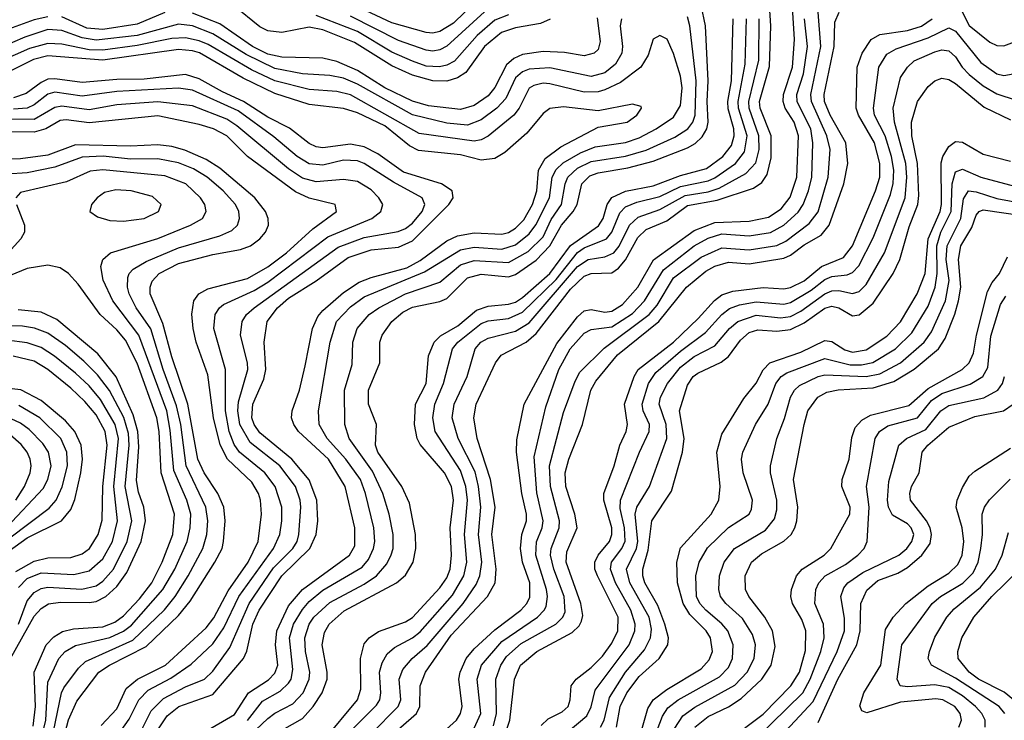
# Model space of a CAD drawing. Header units: inches. Extents: x 990535 to 1117859, y 769386 to 892122.
# Tile 709 of 1056: x 1054008 to 1056872, y 846210 to 848248. Entities that reach past the tile are written whole.
import ezdxf

# ---------------------------------------------------------------- set-up
doc = ezdxf.new("R2010")
doc.units = ezdxf.units.IN
doc.header["$MEASUREMENT"] = 0
doc.layers.add('B0854', color=7, linetype='Continuous')

msp = doc.modelspace()

# ---------------------------------------------------------------- linework, layer by layer
at = {"layer": 'B0854', "color": 5}
for points, elevation in [([(1055550.4, 848249.6), (1055523, 848237), (1055450, 848224.5), (1055409.3, 848210.7), (1055359.9, 848170), (1055305.6, 848094.4), (1055281.2, 848078.8), (1055250, 848068.9), (1055210, 848069.8), (1055150, 848086.7), (1055090, 848113.7), (1054981.2, 848181.2), (1054890, 848218.2), (1054850, 848226), (1054770, 848210.3), (1054730, 848215), (1054706.8, 848226.8), (1054630, 848289.1)], 3380), ([(1054750, 846170.1), (1054830, 846215.6), (1054861.9, 846250), (1054888.1, 846290), (1054902, 846330), (1054902.1, 846350), (1054887.2, 846430), (1054894.7, 846465.3), (1054908.1, 846490), (1054951.3, 846528.7), (1055104, 846610), (1055130, 846632.1), (1055152.7, 846670), (1055159.9, 846710), (1055159.2, 846750), (1055141.3, 846841.3), (1055119.2, 846890), (1055049.7, 846990), (1055042.4, 847010), (1055046, 847070), (1055022.1, 847130), (1055022.8, 847170), (1055055.3, 847250), (1055055.8, 847310), (1055062.3, 847330), (1055090.7, 847370), (1055122.5, 847397.5), (1055150, 847411.9), (1055230, 847428.1), (1055250, 847436.8), (1055310, 847497.1), (1055350, 847508.1), (1055430, 847499.5), (1055450, 847506.4), (1055510, 847548.3), (1055549.8, 847590), (1055583.5, 847650), (1055618.1, 847690), (1055629.5, 847710), (1055642.7, 847770), (1055666.6, 847793.4), (1055690, 847802.7), (1055776.8, 847816.8), (1055850, 847836.1), (1055950, 847875.4), (1055972.4, 847887.6), (1055993.3, 847906.7), (1056006.7, 847930), (1056010, 847950), (1056007, 848010), (1056010.1, 848070.1), (1056003, 848230), (1055989.7, 848290)], 3420), ([(1055336.9, 848303.1), (1055270, 848238), (1055230, 848213.6), (1055210, 848208.7), (1055190, 848210.2), (1055090, 848238.4), (1054970, 848294.8)], 3320), ([(1055071.3, 846150), (1055161.7, 846230), (1055171.4, 846250), (1055172.9, 846310), (1055188.6, 846350), (1055262.8, 846457.2), (1055368.1, 846570), (1055390.5, 846610), (1055393.5, 846650), (1055381.1, 846750), (1055390.4, 846830), (1055377.7, 846910), (1055338, 847030), (1055328.9, 847090), (1055335.3, 847130), (1055392.2, 847250), (1055408.4, 847271.6), (1055481.1, 847310), (1055510, 847334.7), (1055610, 847463.6), (1055650, 847501.8), (1055670, 847509.1), (1055730, 847511.7), (1055750, 847524.7), (1055770.3, 847549.7), (1055805.7, 847614.3), (1055830, 847637.5), (1055890, 847663.2), (1055950, 847707), (1056037, 847723), (1056142.3, 847757.7), (1056166.2, 847773.8), (1056182.4, 847797.6), (1056193.7, 847846.3), (1056193.4, 847910), (1056162.1, 847990), (1056160, 848010), (1056188.4, 848111.6), (1056192.9, 848230), (1056188.7, 848290)], 3320), ([(1056730, 848310.1), (1056770, 848230.9), (1056830, 848182.7), (1056850, 848172.4), (1056870, 848171.5), (1056950, 848201.9)], 3180), ([(1054430, 848268.5), (1054350, 848235), (1054250, 848218.8), (1054203.4, 848223.4), (1054130, 848256)], 3420), ([(1055687.2, 848252.8), (1055695.9, 848184.1), (1055690, 848161.5), (1055679, 848150), (1055650, 848143), (1055592.4, 848152.4), (1055530, 848155.1), (1055470, 848146.3), (1055445.5, 848134.5), (1055423.8, 848116.3), (1055389.9, 848050.1), (1055370, 848026.4), (1055330, 847998), (1055290, 847986.1), (1055197.1, 847997.1), (1055150, 848011.1), (1055070, 848049.8), (1054990, 848099.8), (1054930, 848126.3), (1054890, 848135.7), (1054770, 848138.4), (1054730, 848147.5), (1054684.7, 848170), (1054590, 848236.2), (1054510, 848267.2)], 3420), ([(1055430, 848262.4), (1055390, 848246.2), (1055338.4, 848201.6), (1055272.4, 848127.6), (1055250, 848115.6), (1055229.2, 848110.8), (1055190, 848112.9), (1055150, 848126.8), (1055090, 848153.5), (1054990, 848213.3), (1054870, 848259.7)], 3360), ([(1055370, 848280), (1055250, 848171.1), (1055230, 848160.4), (1055210, 848156.5), (1055190, 848158.8), (1055110, 848187.3), (1054970, 848257.9)], 3340), ([(1055210, 846148.5), (1055278, 846210), (1055290.3, 846230), (1055295.3, 846250), (1055285.4, 846330), (1055289.3, 846350), (1055306.9, 846390), (1055330, 846417.9), (1055390, 846472.7), (1055465.5, 846530), (1055483.4, 846550), (1055491.8, 846568.2), (1055491.3, 846610), (1055470.8, 846670), (1055464.2, 846710), (1055468.8, 846750), (1055481.9, 846790), (1055481.7, 846810), (1055468.2, 846870), (1055453, 846990), (1055454.2, 847025.8), (1055475, 847130), (1055570, 847305.9), (1055630, 847383.2), (1055650, 847401.3), (1055670, 847405.3), (1055710, 847396.9), (1055730, 847400.2), (1055760.8, 847419.2), (1055805.9, 847470), (1055850.9, 847549.1), (1055970, 847634.4), (1056030, 847658.1), (1056130, 847661.6), (1056186.1, 847673.9), (1056222.6, 847697.4), (1056248.8, 847731.2), (1056268.1, 847790), (1056272.7, 847910), (1056261, 847950), (1056234.6, 847990), (1056228.9, 848010), (1056229.6, 848030), (1056255.8, 848110), (1056261.2, 848190), (1056255.8, 848284.2)], 3280), ([(1055386.1, 846193.9), (1055395.1, 846230), (1055392.6, 846330), (1055407.1, 846370), (1055424, 846396), (1055466.6, 846433.4), (1055567.4, 846490), (1055587.3, 846510), (1055594.1, 846525.9), (1055591.7, 846570), (1055561.7, 846650), (1055552.1, 846690), (1055554.2, 846710), (1055577.3, 846770), (1055578.3, 846790), (1055551.7, 846890), (1055548.8, 846950), (1055590, 847105.4), (1055623.4, 847196.6), (1055637.2, 847222.8), (1055708, 847292), (1055838.9, 847390), (1055862.1, 847417.9), (1055910, 847496.7), (1055990, 847556.6), (1056050, 847584), (1056130, 847578.6), (1056210, 847591.3), (1056236.1, 847603.9), (1056304.6, 847655.4), (1056330, 847689.1), (1056359.3, 847790), (1056365.3, 847870), (1056355.4, 847910), (1056310.5, 848010), (1056309.1, 848030), (1056338, 848170), (1056330, 848270)], 3240), ([(1055413, 846150), (1055433.6, 846210), (1055447.4, 846330), (1055464.9, 846370), (1055512.5, 846410), (1055614.9, 846465.1), (1055635.2, 846484.8), (1055641.8, 846498.2), (1055645.5, 846514.5), (1055640.3, 846550), (1055597.2, 846670), (1055599.7, 846700.3), (1055629.2, 846770), (1055622.9, 846810), (1055596.6, 846890), (1055594.6, 846930), (1055604.9, 846970), (1055645.1, 847070), (1055669.4, 847170), (1055683.4, 847196.6), (1055746.8, 847273.2), (1055866.9, 847370), (1055946.9, 847470), (1056003.8, 847516.2), (1056030, 847531), (1056070, 847542.6), (1056130, 847537.9), (1056230, 847554.3), (1056250, 847562.5), (1056290, 847593.4), (1056339.1, 847620.9), (1056362.5, 847650), (1056404.8, 847770), (1056416.9, 847830), (1056410.4, 847890), (1056365.1, 847970), (1056348.6, 848010), (1056348, 848030), (1056376.5, 848170), (1056379.1, 848240.9), (1056391.2, 848270)], 3220), ([(1054090, 848255.8), (1054050, 848246.9), (1053910, 848196.8)], 3420), ([(1055758.3, 848250), (1055754.4, 848230), (1055761.2, 848170), (1055759.1, 848150), (1055741.2, 848118.8), (1055710, 848093.7), (1055670, 848082.3), (1055550, 848108.1), (1055490, 848104), (1055470, 848095.9), (1055450, 848078.4), (1055421.5, 848018.5), (1055395.9, 847990), (1055350, 847956.1), (1055310, 847941.3), (1055250, 847946.9), (1055150, 847970.6), (1054990, 848060.5), (1054950, 848077.3), (1054910, 848085.6), (1054830, 848090), (1054750, 848106.1), (1054666.5, 848146.5), (1054570, 848207), (1054510, 848229.6), (1054470, 848235), (1054350, 848201.9), (1054230, 848188.3), (1054190, 848194.6), (1054130, 848216.4), (1054090, 848219.2), (1054022.6, 848197.4), (1053950, 848166)], 3440), ([(1054660.4, 846150), (1054730, 846215.3), (1054750, 846230.6), (1054802.5, 846257.5), (1054832.8, 846290), (1054849.7, 846330), (1054851.5, 846350), (1054838.9, 846410), (1054837.2, 846450), (1054850, 846490), (1054863.8, 846510), (1054910, 846552.6), (1055010, 846605.8), (1055045.5, 846630), (1055075.3, 846664.7), (1055088.7, 846691.3), (1055093.9, 846710), (1055093.7, 846750), (1055082.4, 846810), (1055064.5, 846870), (1055034.3, 846934.3), (1054965.9, 847030), (1054953.4, 847070), (1054952.6, 847170), (1054975.1, 847244.9), (1054977.2, 847310), (1054989.2, 847350), (1055024.5, 847390), (1055052.8, 847410), (1055130, 847450), (1055230, 847484.4), (1055290, 847534.3), (1055330, 847546.9), (1055430, 847541.4), (1055486.4, 847573.6), (1055530, 847615.8), (1055553.8, 847666.2), (1055583.5, 847710), (1055594.4, 847770), (1055602.5, 847790), (1055630, 847815.7), (1055670, 847835), (1055770, 847850.4), (1055830, 847868.4), (1055913.8, 847906.2), (1055950.9, 847930), (1055965.9, 847950), (1055972.4, 847970), (1055975.4, 848070), (1055957.2, 848230), (1055950, 848256.2)], 3440), ([(1054890.7, 846149.3), (1054990.3, 846270), (1054999.8, 846300.2), (1054999.6, 846390), (1055010, 846432.7), (1055024.1, 846450), (1055051.8, 846468.2), (1055130, 846496.4), (1055150, 846508.8), (1055230, 846595.3), (1055250, 846624.4), (1055259.8, 846650), (1055263.6, 846690), (1055260.3, 846770), (1055269.2, 846850), (1055263.7, 846890), (1055243.3, 846930), (1055172.5, 847012.5), (1055163.6, 847030), (1055155.9, 847070), (1055159.4, 847130), (1055189.9, 847190), (1055197.2, 847270), (1055213, 847310), (1055231.6, 847328.4), (1055282.2, 847357.8), (1055337, 847403), (1055370, 847415), (1055430, 847420), (1055450, 847426.6), (1055470, 847439.9), (1055550, 847509.7), (1055610, 847590.6), (1055691.6, 847648.4), (1055704.7, 847670), (1055716.3, 847710), (1055730, 847730.8), (1055770, 847749.4), (1055850, 847764.7), (1055930, 847794.6), (1056005.3, 847814.7), (1056053.3, 847850), (1056077.8, 847882.2), (1056086.4, 847910), (1056085.2, 847930), (1056068.6, 847988.6), (1056067.2, 848010), (1056078, 848070), (1056082.9, 848250)], 3380), ([(1054915.5, 846124.5), (1055046, 846254), (1055055.3, 846270), (1055057.9, 846290), (1055054.3, 846350), (1055062.4, 846377.6), (1055076.8, 846403.2), (1055097.8, 846422.2), (1055150, 846450.3), (1055172.4, 846467.6), (1055266.4, 846573.6), (1055299.4, 846630), (1055308.8, 846670), (1055302, 846750), (1055310, 846850), (1055305.8, 846890), (1055290, 846936.5), (1055216.4, 847050), (1055209.1, 847090), (1055215.4, 847130), (1055240.5, 847190), (1055266.4, 847290), (1055282.3, 847310), (1055350, 847364.3), (1055370, 847371.5), (1055430, 847378.6), (1055470, 847396.7), (1055567.9, 847492.1), (1055630, 847570.6), (1055650, 847583.8), (1055714.9, 847610), (1055730.2, 847629.8), (1055753.9, 847686.1), (1055770, 847703.6), (1055802.5, 847717.5), (1055870, 847733.9), (1055930, 847762.5), (1056010, 847779.5), (1056030, 847788), (1056089.9, 847830), (1056116.2, 847863.8), (1056123.4, 847910), (1056099, 847990), (1056098, 848010), (1056118.2, 848118.2), (1056122.3, 848250)], 3360), ([(1055030, 846170.4), (1055109, 846250), (1055116.3, 846270), (1055111.9, 846330), (1055122, 846358), (1055149.5, 846390), (1055192.9, 846427.1), (1055297.9, 846550), (1055335.2, 846604.8), (1055346.6, 846630), (1055351.6, 846670), (1055342.2, 846750), (1055349.2, 846830), (1055342.3, 846890), (1055332.4, 846932.4), (1055283, 847030), (1055265.3, 847090), (1055271.4, 847130), (1055309.6, 847210), (1055332.2, 847290), (1055349.2, 847310), (1055370, 847321.3), (1055450, 847341.5), (1055490, 847365.6), (1055630, 847529.6), (1055661.5, 847550), (1055710, 847557.6), (1055735.7, 847570), (1055751.2, 847588.8), (1055781.6, 847650), (1055806.4, 847673.6), (1055870, 847695.9), (1055943.7, 847736.3), (1056010, 847747), (1056042.2, 847757.8), (1056119.9, 847800.1), (1056148.9, 847831.1), (1056159, 847870), (1056157.7, 847910), (1056129.8, 847990), (1056128.3, 848010), (1056158, 848130), (1056158.3, 848250)], 3340), ([(1055330, 846187.4), (1055348.9, 846230), (1055338, 846330), (1055351.5, 846370), (1055410, 846439), (1055514.3, 846510), (1055533.8, 846530), (1055538.7, 846541.3), (1055542.9, 846570), (1055540.2, 846590), (1055509.1, 846690), (1055511, 846729), (1055527.2, 846770), (1055530.2, 846790), (1055511.9, 846871.9), (1055504, 846976), (1055538, 847122), (1055576.5, 847230), (1055608.8, 847290), (1055650, 847336.4), (1055670, 847346.4), (1055730, 847354.6), (1055790, 847393), (1055825.4, 847430), (1055880.1, 847519.9), (1055970, 847590), (1056010, 847612.4), (1056050, 847625.1), (1056130, 847618.7), (1056191.3, 847628.7), (1056230, 847650.1), (1056271.7, 847688.3), (1056286.8, 847710), (1056302.5, 847750), (1056311.6, 847790), (1056314.7, 847890), (1056308.8, 847930), (1056268.8, 848008.8), (1056267.8, 848030), (1056287.3, 848090), (1056299.1, 848170), (1056290.5, 848250)], 3260), ([(1055525.1, 846194.9), (1055545.3, 846214.7), (1055585.4, 846234.6), (1055603.2, 846250), (1055609.4, 846270), (1055611.8, 846310), (1055626.7, 846330), (1055670, 846363.9), (1055703, 846397), (1055730, 846434.3), (1055747.2, 846470), (1055748.5, 846510), (1055688.1, 846630), (1055681.2, 846650), (1055681.1, 846670), (1055690.5, 846690), (1055723.2, 846730), (1055730.4, 846750), (1055729.7, 846770.3), (1055706.7, 846850), (1055706.7, 846870), (1055737.4, 846950), (1055753.6, 847010), (1055772.1, 847050), (1055775.4, 847070), (1055767.3, 847130), (1055795, 847210), (1055806.7, 847230), (1055909.9, 847310), (1055981.6, 847378.4), (1056028.5, 847431.5), (1056050, 847447.2), (1056082.2, 847457.8), (1056170, 847468.6), (1056230, 847465.3), (1056250, 847468.9), (1056290, 847488.6), (1056340.5, 847530), (1056403.8, 847556.2), (1056429.8, 847590.2), (1056497.2, 847750), (1056509.7, 847790), (1056509.3, 847830), (1056494.6, 847890), (1056447.3, 847970), (1056440.8, 847990), (1056443.7, 848110), (1056458.7, 848150), (1056484.7, 848190), (1056510, 848204.3), (1056590, 848216.6), (1056630.8, 848229.2), (1056661.7, 848250)], 3180), ([(1054670.8, 846209.2), (1054714, 846266), (1054765.3, 846294.7), (1054790, 846317.7), (1054797, 846330), (1054802.3, 846357.7), (1054792.6, 846450), (1054804.2, 846490), (1054830, 846532.6), (1054850, 846555.6), (1054890, 846588.3), (1055004.3, 846655.7), (1055022.6, 846677.4), (1055037.4, 846710), (1055041, 846730), (1055037.5, 846770), (1055013.7, 846870), (1054999.6, 846910), (1054956.9, 846970), (1054901.9, 847030), (1054878.5, 847070), (1054877.1, 847110), (1054910.6, 847310), (1054929.3, 847370), (1054970, 847412.6), (1055010, 847441.3), (1055185.7, 847514.3), (1055290, 847578), (1055330, 847586.6), (1055410, 847580.1), (1055450, 847592.5), (1055490, 847624.7), (1055508.9, 847651.1), (1055548.5, 847730), (1055556.8, 847790), (1055568.3, 847811.7), (1055588.6, 847831.4), (1055639.3, 847860.7), (1055682, 847878), (1055770, 847891), (1055810, 847904.4), (1055859.4, 847930), (1055910, 847964), (1055930, 847998.2), (1055934.8, 848050), (1055930, 848083.1), (1055910, 848149.7), (1055891.6, 848191.6), (1055870, 848201.8), (1055850, 848190.9), (1055835.4, 848144.6), (1055814.2, 848110), (1055755.1, 848064.9), (1055710, 848043.4), (1055690, 848038.2), (1055650, 848037.4), (1055550, 848061.4), (1055530, 848063.1), (1055503.4, 848056.6), (1055490, 848049), (1055460.8, 847990), (1055444.8, 847970), (1055370, 847909.2), (1055350, 847897.9), (1055330, 847894.9), (1055170, 847916.9), (1054970, 848029.1), (1054930, 848038.7), (1054850, 848044.8), (1054750, 848069.6), (1054681.7, 848101.7), (1054556, 848176), (1054530, 848186.6), (1054490, 848194.8), (1054450, 848193.2), (1054350, 848172.4), (1054250, 848159), (1054210, 848160.4), (1054130, 848176.4), (1054090, 848178.5), (1054036.4, 848163.6), (1053953.1, 848126.9)], 3460), ([(1055602.8, 846177.2), (1055657.1, 846222.9), (1055670, 846249.4), (1055682, 846298), (1055780.2, 846430), (1055797.2, 846470), (1055797.8, 846490), (1055785.9, 846530), (1055741.2, 846610), (1055726, 846650), (1055729.2, 846670), (1055759, 846710), (1055768.5, 846731.5), (1055767.4, 846770), (1055754.3, 846825.7), (1055755.6, 846850), (1055810.3, 846990), (1055839, 847050), (1055839.7, 847070), (1055821.3, 847110), (1055818.8, 847130), (1055836.4, 847190), (1055858.2, 847221.8), (1055930, 847283.8), (1056002.3, 847337.7), (1056050, 847390.7), (1056072.2, 847407.8), (1056101.5, 847418.5), (1056150, 847427), (1056230, 847420.8), (1056250, 847425.2), (1056310, 847461.4), (1056350, 847492.2), (1056370, 847500.4), (1056414.4, 847505.6), (1056430, 847512.4), (1056448.3, 847531.7), (1056490, 847613.1), (1056540.4, 847739.6), (1056548.9, 847771.1), (1056550.5, 847810), (1056543.8, 847850), (1056525.4, 847910), (1056494.3, 847970), (1056491, 847990), (1056506.9, 848110), (1056530, 848147.6), (1056557, 848163), (1056650, 848195.3), (1056710, 848224.4), (1056730, 848214.5), (1056803, 848123), (1056850, 848090.4), (1056870, 848085.9), (1056897.6, 848090)], 3160), ([(1054544.4, 846175.6), (1054632.7, 846227.3), (1054673.3, 846290), (1054732, 846328), (1054750, 846346.7), (1054758.7, 846370), (1054752.1, 846430), (1054755.9, 846470), (1054790, 846542.6), (1054830, 846590.8), (1054967.1, 846690), (1054982.2, 846717.8), (1054982.4, 846770), (1054955, 846890), (1054905.9, 846970), (1054818.6, 847050), (1054805.3, 847070), (1054798.8, 847090), (1054800.5, 847110), (1054821.5, 847170), (1054838.6, 847241.4), (1054859.1, 847350), (1054875.1, 847384.9), (1054890, 847401.9), (1054950, 847454.3), (1054995.7, 847484.3), (1055030, 847498.3), (1055134.3, 847525.7), (1055172.7, 847547.3), (1055250, 847604.5), (1055281, 847619), (1055330, 847628.2), (1055410, 847623.7), (1055430, 847628.6), (1055450, 847641), (1055474.1, 847665.9), (1055499.3, 847710), (1055511.6, 847750), (1055516.8, 847810), (1055536.2, 847843.8), (1055581.7, 847878.3), (1055690, 847935.5), (1055775.1, 847950), (1055803.1, 847970), (1055816.4, 847990), (1055815.1, 847995.1), (1055790, 848002.5), (1055690, 847982.9), (1055590, 847993.9), (1055550.1, 847989.9), (1055530, 847974.9), (1055482.7, 847917.3), (1055418.8, 847861.2), (1055390, 847844.1), (1055350, 847839.1), (1055290, 847854.5), (1055167.8, 847867.8), (1055141.3, 847881.2), (1055070, 847938.8), (1054990, 847976.4), (1054950, 847989.7), (1054850, 848001.6), (1054750, 848033.1), (1054658, 848078), (1054531.3, 848151.3), (1054510, 848157.7), (1054470, 848160.9), (1054250, 848129.7), (1054090, 848143.1), (1054048.1, 848131.9), (1053970, 848093.3)], 3480), ([(1055697.2, 846190), (1055708.2, 846210), (1055723.4, 846276.6), (1055770.4, 846349.6), (1055825.3, 846414.7), (1055843, 846450), (1055845.2, 846474.8), (1055838.5, 846510), (1055782.5, 846610), (1055773, 846650), (1055801.5, 846710), (1055805.4, 846730), (1055798.4, 846810), (1055803.1, 846830), (1055839.4, 846890), (1055890.4, 847029.6), (1055888.6, 847070), (1055867.6, 847130), (1055872, 847150), (1055891.9, 847190), (1055930, 847237.3), (1055970, 847268.4), (1056030, 847299.4), (1056072.4, 847350), (1056097, 847370), (1056150, 847388.2), (1056221.1, 847381.1), (1056250, 847384.7), (1056280, 847400), (1056350, 847450.5), (1056370, 847459.2), (1056390, 847459.7), (1056430, 847451), (1056450, 847457.7), (1056470, 847477.7), (1056523.5, 847570), (1056583.1, 847730), (1056588.1, 847790), (1056584.9, 847830), (1056552.1, 847950), (1056548.2, 847990), (1056570, 848079.7), (1056589.9, 848110), (1056610, 848128.3), (1056670, 848154.6), (1056690, 848159.8), (1056710, 848157.2), (1056730, 848139.6), (1056749.2, 848110), (1056770, 848088.5), (1056810, 848055.6), (1056850, 848032), (1056965.3, 847994.7)], 3140), ([(1054410, 846182), (1054436.8, 846223.2), (1054470.4, 846250), (1054570, 846285.5), (1054658.5, 846390), (1054668.7, 846411.3), (1054686, 846490), (1054704.4, 846530), (1054770, 846630.6), (1054852.2, 846710), (1054870, 846750), (1054874.6, 846790), (1054872.4, 846850), (1054850, 846909.1), (1054799.4, 846970), (1054706.6, 847046.6), (1054690, 847070), (1054683.5, 847090), (1054685.6, 847130), (1054717.6, 847202.4), (1054724, 847230), (1054718.9, 847310), (1054727.8, 847370), (1054757.9, 847410), (1054790, 847437.6), (1054870, 847488.2), (1054963.6, 847556.4), (1055030, 847578.8), (1055110, 847586.4), (1055150, 847604.3), (1055256, 847710), (1055268.6, 847730), (1055265.3, 847750), (1055235, 847770), (1055124.6, 847804.6), (1055050, 847858.1), (1055010, 847878.1), (1054970, 847886.2), (1054890, 847875.2), (1054870, 847878.1), (1054850, 847887.4), (1054792.6, 847932.6), (1054730, 847964), (1054658.7, 848010), (1054597.7, 848037.7), (1054530, 848075.6), (1054490, 848088), (1054370, 848074.7), (1054290, 848074.2), (1054190, 848065.2), (1054110, 848076.1), (1054090, 848074.4), (1054070, 848065), (1054027, 848033), (1053990, 848020.6)], 3520), ([(1055744, 846190), (1055754.4, 846250), (1055774.2, 846290), (1055810, 846337.7), (1055868, 846390), (1055893, 846430), (1055895, 846450), (1055884.7, 846490), (1055863.9, 846543.9), (1055826.2, 846610), (1055820.2, 846630), (1055820.8, 846650), (1055835.5, 846704.5), (1055846.7, 846790), (1055903.4, 846876.6), (1055935.9, 846990), (1055940.6, 847030), (1055927.1, 847110), (1055950, 847185.2), (1055966.8, 847210), (1055980.1, 847219.9), (1056048.1, 847251.9), (1056070, 847267.9), (1056104, 847316), (1056130, 847337.5), (1056154.7, 847345.3), (1056210, 847341.6), (1056250, 847346.8), (1056290, 847365.7), (1056350, 847409), (1056370, 847414.9), (1056390, 847409.8), (1056430, 847386.9), (1056450, 847389.1), (1056490, 847423.2), (1056548.2, 847510), (1056568.1, 847550), (1056595.1, 847644.9), (1056620.4, 847710), (1056623.4, 847736.6), (1056619.4, 847830), (1056602.7, 847910), (1056601.4, 847950), (1056619.1, 848010), (1056650, 848053.6), (1056670, 848069.5), (1056690, 848077.5), (1056710, 848074.2), (1056730, 848062.5), (1056813.6, 847993.6), (1056890, 847956.5)], 3120), ([(1054326.4, 846110), (1054390, 846237.7), (1054426.3, 846273.7), (1054490, 846307.6), (1054544.9, 846330), (1054570, 846352.8), (1054618.7, 846421.3), (1054675, 846550), (1054746.1, 846653.9), (1054802.1, 846710), (1054815, 846730), (1054820.2, 846750), (1054826, 846830), (1054824, 846850), (1054809.7, 846890), (1054764.1, 846950), (1054677.8, 847017.8), (1054647.9, 847070), (1054642.2, 847110), (1054643.9, 847136.1), (1054671.4, 847230), (1054670.2, 847250), (1054650.3, 847330), (1054655.3, 847370), (1054667.9, 847390), (1054689.5, 847410), (1054933.8, 847586.2), (1055010, 847614.7), (1055108.4, 847631.6), (1055130, 847640.4), (1055150, 847655.8), (1055178.3, 847690), (1055185.8, 847710), (1055178.5, 847730), (1055095.2, 847775.2), (1055010.1, 847829.9), (1054990, 847837.6), (1054950, 847839), (1054890, 847824.2), (1054850, 847828.9), (1054815.4, 847850), (1054747.4, 847907.4), (1054642.9, 847982.9), (1054510, 848043), (1054470, 848048.7), (1054290, 848039.4), (1054190, 848025.4), (1054110, 848036.8), (1054090, 848031.1), (1054050, 848000.3), (1054029.1, 847990.9), (1053990, 847987.7)], 3540), ([(1054281.5, 846150), (1054326.2, 846213.8), (1054354.7, 846270), (1054381.9, 846298.1), (1054447.4, 846332.6), (1054506.3, 846373.7), (1054570, 846432.7), (1054601.2, 846478.8), (1054644.8, 846570), (1054746.3, 846710), (1054764.9, 846750), (1054770.8, 846790), (1054769.9, 846830), (1054750.5, 846890), (1054720.4, 846930), (1054647.1, 846990), (1054632.1, 847012.1), (1054616.8, 847050), (1054606, 847110), (1054606.9, 847230), (1054572.8, 847350), (1054576.7, 847390), (1054588.8, 847410), (1054600.7, 847419.3), (1054690, 847460), (1054730, 847484.5), (1054904, 847616), (1055031.7, 847670), (1055057.9, 847690), (1055064, 847710), (1055052.6, 847730), (1055030, 847752.9), (1054990, 847777.1), (1054950, 847782.8), (1054870, 847776.4), (1054830, 847787.2), (1054790, 847813.8), (1054639.3, 847939.3), (1054610, 847958.7), (1054510, 847997.2), (1054410, 848009.1), (1054290, 848000.3), (1054210, 847986), (1054130, 847996.2), (1054110, 847992.8), (1054050, 847957.6), (1053890, 847958.4)], 3560), ([(1054244.9, 846195.1), (1054290, 846243.8), (1054317.9, 846302.1), (1054350.6, 846329.4), (1054431.6, 846370), (1054550, 846478.8), (1054572.1, 846507.9), (1054613.8, 846586.2), (1054672.1, 846670), (1054701.8, 846730), (1054711.4, 846810), (1054708.6, 846850), (1054702.3, 846870), (1054682.7, 846902.7), (1054611.8, 846970), (1054590.9, 847010.9), (1054571.8, 847090), (1054554.7, 847214.7), (1054521, 847310), (1054512.2, 847350), (1054508.9, 847391.1), (1054514.7, 847430), (1054528.5, 847450), (1054554.7, 847465.3), (1054670, 847495.1), (1054730, 847528.5), (1054784.3, 847570), (1054860.9, 847639.1), (1054929, 847690), (1054925.4, 847710), (1054850, 847728.6), (1054810, 847747), (1054670.3, 847850), (1054610, 847910.2), (1054571.1, 847930), (1054530, 847943.4), (1054410, 847968.3), (1054210, 847948.2), (1054143.4, 847956.6), (1054125.8, 847954.2), (1054084.2, 847930), (1054050, 847920.4), (1053910, 847922.2)], 3580), ([(1055813.7, 846170), (1055835.3, 846244.7), (1055850.6, 846269.4), (1055890, 846299.8), (1055990, 846359.7), (1056013.7, 846386.3), (1056022.5, 846410), (1056017.4, 846450), (1056004.5, 846470), (1055957.5, 846517.5), (1055937.2, 846550), (1055921.2, 846610), (1055919.2, 846670), (1055930, 846711.2), (1056018.9, 846810), (1056041.3, 846850), (1056045, 846890), (1056035.9, 846990), (1056050, 847042.7), (1056114.2, 847145.8), (1056149.6, 847190.4), (1056170.4, 847229.6), (1056190.2, 847249.8), (1056279.7, 847280.3), (1056350, 847314.4), (1056370, 847311.7), (1056407.8, 847287.8), (1056430, 847281.2), (1056470, 847287.3), (1056530, 847327.4), (1056570, 847368.9), (1056618.4, 847450), (1056641.8, 847510), (1056650.7, 847610), (1056685.5, 847690), (1056689.2, 847710), (1056688.1, 847831.9), (1056692.6, 847850), (1056710, 847878.8), (1056730, 847893.3), (1056750, 847892), (1056810, 847857), (1056890, 847836.7)], 3080), ([(1054112.3, 846067.7), (1054150, 846211.4), (1054174.5, 846265.5), (1054238.1, 846350), (1054269.4, 846370.6), (1054375.5, 846424.5), (1054470, 846515.2), (1054503.5, 846556.5), (1054575.9, 846670), (1054596.5, 846710), (1054601.1, 846730), (1054605.1, 846790), (1054602.1, 846830), (1054584.3, 846870), (1054544.4, 846930), (1054525.9, 846970), (1054497.2, 847130), (1054450, 847267.4), (1054424.1, 847364.1), (1054387.8, 847450), (1054387.3, 847470), (1054393, 847487), (1054413.7, 847510), (1054470, 847539), (1054570, 847565.3), (1054650, 847578.9), (1054678.9, 847590), (1054706.2, 847610), (1054723.1, 847630), (1054731.4, 847650), (1054730.7, 847670), (1054722.4, 847690), (1054691.9, 847730), (1054590, 847816.3), (1054550, 847841.2), (1054487.9, 847867.9), (1054450, 847879), (1054410, 847883.4), (1054330, 847879.6), (1054170, 847883.8), (1054090, 847854.2), (1054010, 847843.4), (1053937.5, 847842.5)], 3620), ([(1054077.9, 846042.1), (1054129.2, 846290), (1054135.9, 846304.1), (1054178.7, 846361.3), (1054199.3, 846380.7), (1054336.9, 846443.1), (1054428.8, 846531.2), (1054460.5, 846570), (1054498.2, 846630), (1054540.8, 846710), (1054551.8, 846750), (1054554.6, 846790), (1054549.7, 846830), (1054492.2, 846950), (1054476.3, 847070), (1054464.2, 847124.2), (1054425.1, 847230), (1054389.1, 847349.1), (1054346.2, 847410), (1054326.5, 847450), (1054321.5, 847470), (1054322.3, 847497.7), (1054326.6, 847510), (1054337.8, 847522.2), (1054375.8, 847544.2), (1054470, 847584.1), (1054590, 847618.8), (1054625.3, 847634.7), (1054641.5, 847650), (1054647.6, 847670), (1054644.9, 847690), (1054635.8, 847710), (1054600.1, 847750), (1054553, 847790), (1054513.6, 847813.6), (1054470, 847831.5), (1054410, 847842.9), (1054330, 847842.1), (1054250.6, 847850.6), (1054190, 847848.4), (1054110, 847818.5), (1054030, 847802.8), (1053970, 847798.4)], 3640), ([(1054045.9, 846054.1), (1054083.4, 846210), (1054090, 846321.1), (1054122.1, 846390), (1054139.7, 846410), (1054170, 846427.9), (1054270, 846450.4), (1054310, 846469.2), (1054333.2, 846486.8), (1054424.5, 846590), (1054458.9, 846650), (1054495.4, 846730), (1054504, 846770), (1054505.7, 846810), (1054494.4, 846850), (1054456.4, 846936.4), (1054445.8, 847054.2), (1054435.7, 847110), (1054354.4, 847330), (1054279.1, 847430), (1054251, 847490), (1054244.2, 847530), (1054249.5, 847550.5), (1054271.9, 847570), (1054410, 847611.3), (1054504.5, 847650), (1054539.1, 847670), (1054549.9, 847690), (1054546.3, 847710), (1054533.3, 847730), (1054490.9, 847770), (1054430, 847793.8), (1054250, 847811.5), (1054212.5, 847807.5), (1054143.6, 847776.4), (1054010, 847745.4), (1053997.1, 847730)], 3660), ([(1055844.4, 846135.6), (1055877.7, 846222.3), (1055893.3, 846246.7), (1055923.5, 846270), (1056043.2, 846336.8), (1056070, 846364), (1056081.6, 846390), (1056083.1, 846430), (1056067.4, 846470), (1056050.5, 846490.5), (1056003.7, 846530), (1055986.2, 846550), (1055976.8, 846570), (1055974.3, 846630), (1055984.3, 846670), (1056008.7, 846711.3), (1056070, 846770.5), (1056129.9, 846810), (1056136, 846824), (1056138.9, 846850), (1056112.1, 846930), (1056107, 846970), (1056111.3, 846990), (1056148.1, 847070), (1056184.9, 847130), (1056207.4, 847190), (1056223.1, 847210), (1056238.9, 847221.1), (1056350, 847262.1), (1056423.7, 847243.7), (1056455.9, 847244.1), (1056489.2, 847250.8), (1056554.8, 847290), (1056603.2, 847336.8), (1056650, 847415), (1056670.8, 847470), (1056676.9, 847510), (1056675.1, 847590), (1056687, 847630), (1056717.4, 847690), (1056720.4, 847770), (1056730, 847805.5), (1056750, 847813.1), (1056803.5, 847790), (1056930, 847756.1)], 3060), ([(1055913.3, 846186.7), (1055936.9, 846223.1), (1055971.9, 846248.1), (1056087.8, 846312.2), (1056123.4, 846350), (1056144.4, 846390), (1056148.3, 846430), (1056139.7, 846459.7), (1056110, 846506.2), (1056061.8, 846550), (1056046.7, 846570), (1056041.2, 846590), (1056043.5, 846630), (1056057.1, 846670), (1056087, 846710), (1056177, 846763), (1056203.7, 846796.3), (1056210, 846822), (1056209.9, 846850), (1056191.8, 846930), (1056191.5, 846950), (1056209.9, 847030), (1056232.3, 847087.7), (1056249.7, 847150.3), (1056261.2, 847170), (1056276.3, 847183.7), (1056330.2, 847209.8), (1056350, 847214.6), (1056470, 847210), (1056510, 847218), (1056570, 847250), (1056638.5, 847310), (1056659.7, 847340.3), (1056700.8, 847430), (1056711, 847489), (1056702.9, 847550), (1056706, 847590), (1056744.9, 847670), (1056753.1, 847726.9), (1056767.8, 847750), (1056790, 847747.4), (1056850, 847727.3), (1056950, 847708.9)], 3040), ([(1053998.3, 847710), (1054022.3, 847650), (1054021.5, 847630), (1054011.3, 847610), (1053974, 847570)], 3660), ([(1055971.5, 846190), (1056010, 846221.3), (1056070, 846249.6), (1056106.1, 846273.9), (1056166.8, 846330), (1056193.8, 846370), (1056205.1, 846425.1), (1056197.3, 846470), (1056175.1, 846510), (1056128.5, 846570), (1056119.2, 846590), (1056117.9, 846630), (1056136, 846670), (1056165.4, 846694.6), (1056230, 846731.2), (1056251.4, 846750), (1056262.1, 846770), (1056268.3, 846790), (1056271.2, 846830), (1056258.7, 846910), (1056289.2, 847070.8), (1056300.6, 847110), (1056329.4, 847150), (1056355.1, 847164.9), (1056388.4, 847171.6), (1056490, 847176.9), (1056550, 847195.6), (1056610, 847231.8), (1056680.7, 847290), (1056699.7, 847320.3), (1056728.3, 847391.7), (1056738.6, 847430), (1056745.2, 847470), (1056738.3, 847550), (1056745.6, 847590), (1056777.1, 847642.9), (1056790, 847679), (1056798.6, 847690), (1056810, 847695.2), (1056930, 847676.9)], 3020), ([(1056069, 846151), (1056170, 846228.3), (1056250.5, 846310), (1056275.6, 846350), (1056293.1, 846413.1), (1056294.6, 846470), (1056283.1, 846503.1), (1056255.7, 846550), (1056250.6, 846570), (1056252.6, 846590), (1056267.4, 846630), (1056284, 846650), (1056347.3, 846690), (1056366.9, 846710), (1056422.8, 846810), (1056423.5, 846830), (1056398.9, 846890), (1056400.1, 846910), (1056420.2, 846970), (1056427.8, 847032.2), (1056438.4, 847061.6), (1056457.5, 847082.5), (1056482.5, 847097.5), (1056593.9, 847126.1), (1056650, 847175.1), (1056749.5, 847230), (1056770, 847249.7), (1056782.5, 847277.5), (1056790.6, 847330), (1056822.5, 847457.5), (1056836.2, 847483.8), (1056857.7, 847510), (1056881.5, 847558.5)], 2980), ([(1054046.6, 846193.4), (1054053.9, 846250), (1054050.4, 846349.6), (1054084.5, 846430), (1054107, 846453), (1054131.9, 846468.1), (1054164.1, 846475.9), (1054250, 846481.7), (1054284.1, 846495.9), (1054310, 846513.7), (1054356.5, 846563.5), (1054391.9, 846610), (1054422.1, 846670), (1054453.4, 846750), (1054458.5, 846810), (1054419.2, 846930), (1054413.1, 847050), (1054407, 847090), (1054349.1, 847249.1), (1054315.4, 847315.4), (1054290, 847345.6), (1054241.9, 847390), (1054178.3, 847478.3), (1054150, 847509.9), (1054125.8, 847525.8), (1054090, 847533.7), (1054030, 847524.6), (1053934.6, 847485.4)], 3680), ([(1056101.8, 846110), (1056285.4, 846290), (1056307.5, 846330), (1056338.4, 846410), (1056348, 846450), (1056345.7, 846490), (1056320.3, 846550), (1056323.3, 846590), (1056332, 846610), (1056350.9, 846630), (1056410, 846662.8), (1056446, 846690), (1056464, 846710), (1056473.2, 846730), (1056478.6, 846830), (1056470.6, 846890), (1056495.8, 847030), (1056508.7, 847050), (1056533.1, 847066.9), (1056619.3, 847090), (1056660.3, 847139.7), (1056690, 847160.3), (1056772.7, 847187.3), (1056809.7, 847210.3), (1056824.2, 847235.8), (1056832.4, 847327.6), (1056860.7, 847419.3), (1056876.1, 847443.9)], 2960), ([(1053981, 846390), (1054050, 846512.6), (1054070, 846535.6), (1054091.7, 846548.3), (1054126.3, 846553.7), (1054210, 846552.7), (1054230, 846555.9), (1054258.5, 846570), (1054290, 846599.3), (1054319.9, 846640.1), (1054361.4, 846730), (1054374, 846790), (1054369.1, 846830), (1054353.3, 846873.3), (1054347.5, 846907.5), (1054354.3, 847005.7), (1054351.9, 847050), (1054338.3, 847098.3), (1054288.7, 847208.7), (1054235.5, 847275.5), (1054116, 847376), (1054070, 847397), (1054003.6, 847403.6)], 3720), ([(1054004.4, 846490), (1054030, 846557.3), (1054050, 846582.2), (1054070, 846593.8), (1054090, 846597.3), (1054188.5, 846591.5), (1054230, 846601.2), (1054250, 846614.9), (1054280.4, 846650), (1054320.9, 846730), (1054334, 846790), (1054314.9, 846890), (1054325.8, 847010), (1054324.5, 847044.5), (1054310.3, 847090.3), (1054268.9, 847168.9), (1054234.6, 847214.6), (1054194.5, 847254.5), (1054140.6, 847300.6), (1054090, 847336), (1054050.7, 847350.7), (1054016.4, 847356.4), (1053910, 847357.3)], 3740), ([(1054004.2, 846595.8), (1054030, 846622.3), (1054070, 846639.1), (1054165.7, 846634.3), (1054210, 846645), (1054250, 846680.1), (1054277.7, 846730), (1054292.3, 846790), (1054281.7, 846890), (1054295.4, 847030), (1054285.7, 847070), (1054242.9, 847142.9), (1054210, 847182.9), (1054170, 847220.1), (1054109.5, 847269.5), (1054070, 847294.6), (1054030, 847307.9), (1053970, 847315.9)], 3760), ([(1053997.1, 846642.9), (1054050, 846672.4), (1054090, 846683), (1054156.2, 846683.8), (1054190, 846694.3), (1054210.9, 846710), (1054236.4, 846750), (1054248.1, 846791.9), (1054249.8, 846889.8), (1054262.4, 847010), (1054256.4, 847050), (1054230, 847098.4), (1054197.7, 847137.7), (1054156.4, 847176.4), (1054089.9, 847230), (1054050, 847254.2), (1053988.7, 847268.7)], 3780), ([(1056209.2, 846150), (1056315.5, 846264.5), (1056385.7, 846410), (1056407.1, 846470), (1056407, 846507), (1056396.5, 846570), (1056405.1, 846594.9), (1056417, 846610), (1056460, 846640), (1056564.9, 846690), (1056588.3, 846710), (1056602.5, 846730), (1056608.8, 846750), (1056601.3, 846770), (1056590, 846781.3), (1056546.3, 846806.3), (1056535.3, 846830), (1056532.1, 846850), (1056535.4, 846904.6), (1056564.6, 847010), (1056587.4, 847030), (1056643.7, 847056.3), (1056686.8, 847110), (1056710, 847125.4), (1056812.2, 847147.8), (1056852.9, 847170), (1056866.8, 847190), (1056872.5, 847210)], 2940), ([(1053930.5, 846669.5), (1054030, 846740.4), (1054129.4, 846790.6), (1054157, 846823), (1054168, 846852), (1054186, 846930), (1054190.9, 846970), (1054186.4, 847010), (1054168.3, 847050), (1054140.9, 847080.9), (1054070, 847139.9), (1054011.5, 847171.5), (1053831.5, 847191.5)], 3820), ([(1053978.9, 846741.1), (1054093.1, 846826.9), (1054114, 846850), (1054131.2, 846888.8), (1054147.3, 846950), (1054145.4, 846990), (1054127.2, 847030), (1054066, 847090), (1054005.8, 847125.8)], 3840), ([(1056330, 846203.2), (1056387.6, 846330), (1056443.2, 846430), (1056452.2, 846470), (1056454.7, 846550), (1056471.4, 846588.6), (1056503.4, 846616.6), (1056562.1, 846637.9), (1056590, 846654.1), (1056632.1, 846690), (1056656, 846724), (1056660.4, 846750), (1056656.1, 846770), (1056645.8, 846790), (1056599.2, 846850), (1056597, 846870), (1056602, 846890), (1056623.8, 846930), (1056633.1, 846990), (1056649.5, 847010), (1056710, 847062.3), (1056786.3, 847093.7), (1056869.7, 847110.3), (1056897.8, 847130)], 2920), ([(1053970, 846771.5), (1054076.1, 846883.9), (1054089.4, 846910), (1054099.2, 846950), (1054091.9, 846990), (1054075.2, 847015.2), (1054035.6, 847055.6), (1054010, 847074), (1053970, 847092.5)], 3860), ([(1053996.8, 846850), (1054022.1, 846890), (1054038.3, 846930), (1054041.1, 846950), (1054038.6, 846970), (1054029.3, 846990), (1054012.2, 847012.2), (1053980.2, 847040.2)], 3880), ([(1056739.9, 846190), (1056747.6, 846210), (1056743.1, 846230), (1056728, 846250), (1056692.5, 846270), (1056672.7, 846272.7), (1056570, 846262.8), (1056471.8, 846231.8), (1056457.6, 846237.6), (1056451.7, 846251.7), (1056463.2, 846290), (1056512.5, 846370), (1056526.1, 846473.9), (1056548.1, 846510), (1056584.9, 846550), (1056650, 846601.4), (1056710, 846638.1), (1056736.6, 846663.4), (1056748.9, 846690), (1056753.9, 846730), (1056749, 846770), (1056732.1, 846830), (1056734.9, 846850), (1056750, 846886.7), (1056770, 846919.8), (1056785.6, 846934.4), (1056890, 847001.3)], 2880), ([(1056816.3, 846190), (1056816, 846210), (1056805.9, 846230), (1056788, 846250), (1056750, 846281.3), (1056710, 846305), (1056670, 846313.1), (1056590, 846307.5), (1056568.9, 846310), (1056560.3, 846330), (1056574, 846430), (1056661.9, 846550), (1056686.3, 846570), (1056750.8, 846609.2), (1056781, 846639), (1056795.8, 846670), (1056803.3, 846710), (1056808.7, 846750), (1056807.6, 846810), (1056814.1, 846830), (1056828.3, 846851.7), (1056889.1, 846910.9)], 2860), ([(1056873.2, 846230), (1056856.8, 846250), (1056730, 846332.9), (1056659.6, 846370), (1056650.4, 846390), (1056653.7, 846410), (1056670, 846451.6), (1056704.9, 846510), (1056726.1, 846533.9), (1056802.9, 846597.1), (1056846, 846650), (1056865.5, 846690), (1056883.6, 846756.4)], 2840), ([(1056898.4, 846270), (1056871.4, 846291.4), (1056797.1, 846330), (1056769.6, 846350), (1056737.6, 846390), (1056736.4, 846410), (1056748.3, 846450), (1056783.5, 846510), (1056835.6, 846570), (1056917.1, 846650)], 2820)]:
    msp.add_lwpolyline(points, dxfattribs=dict(at, elevation=elevation))
at = {"layer": 'B0854', "color": 5, "elevation": 3680}
msp.add_lwpolyline([(1054287.4, 847752.6), (1054255, 847745), (1054233.4, 847730), (1054216.9, 847710), (1054212.2, 847690), (1054234.3, 847674.3), (1054270, 847663.9), (1054310, 847661.4), (1054370, 847669.7), (1054411.6, 847690), (1054419.8, 847710), (1054393.8, 847733.8), (1054332, 847750)], close=True, dxfattribs=at)

doc.saveas('drawing.dxf')
